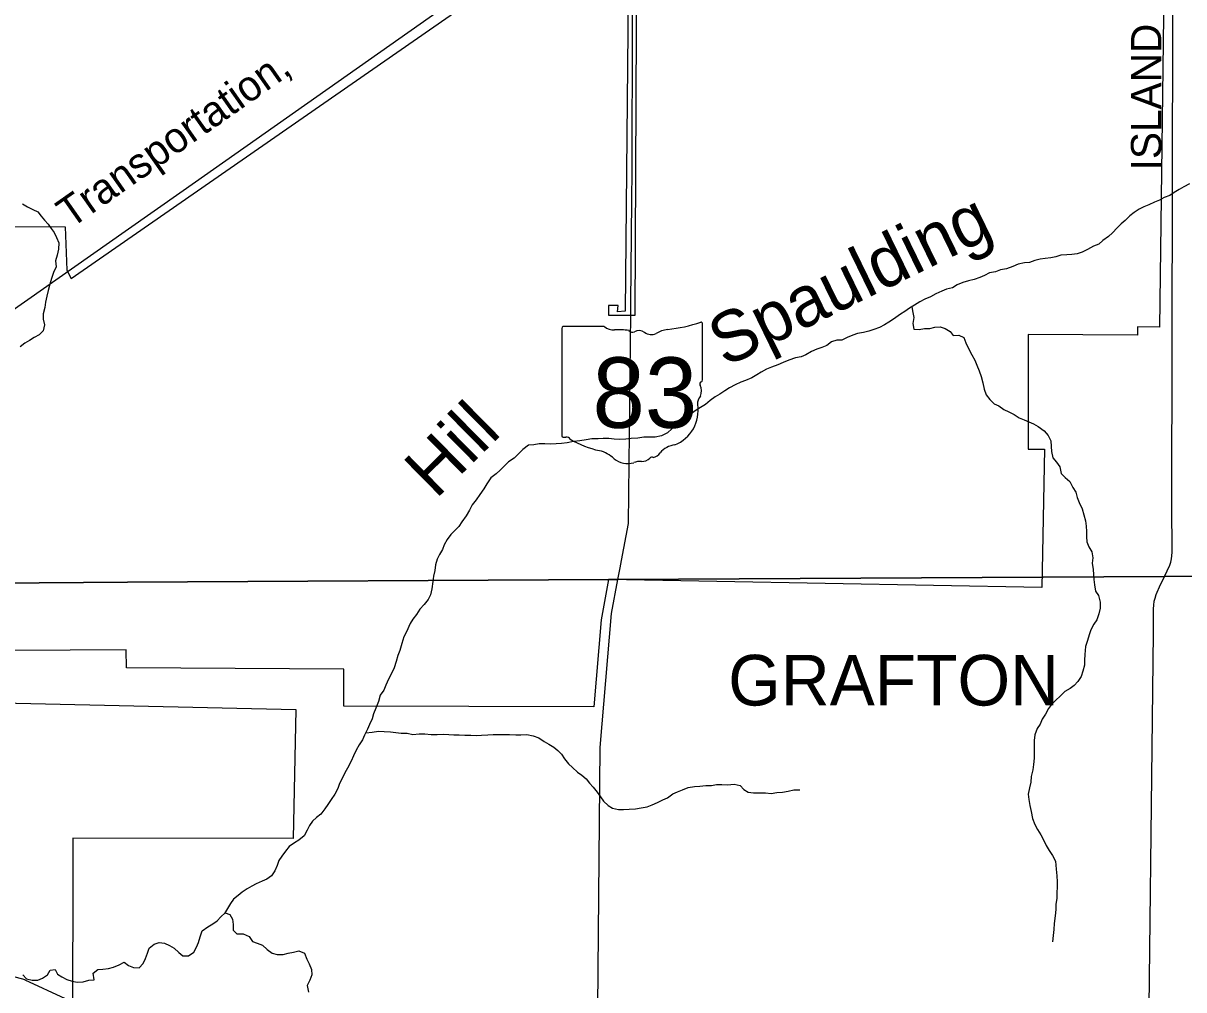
# Model space of a CAD drawing. Extents: x 1857828 to 2277390, y 930619 to 1324581.
# Drawn here: x 2094171 to 2105639, y 1189298 to 1198849 of the extents above; entities that cross this region are included whole.
import ezdxf

# ---------------------------------------------------------------- set-up
doc = ezdxf.new("R2010")
doc.units = 0
for name, color, linetype in [('GM_X_Corporation', 7, 'Continuous'), ('GM_X_Corporation_Text', 7, 'Continuous'), ('GM_X_County_Road', 7, 'Continuous'), ('GM_X_County_Road_Text', 7, 'Continuous'), ('GM_X_Minor_River', 7, 'Continuous'), ('GM_X_Minor_River_Text', 7, 'Continuous'), ('GM_X_Rail_Line', 7, 'Continuous'), ('GM_X_Rail_Line_Text', 7, 'Continuous'), ('GM_X_State_Location', 7, 'Continuous'), ('GM_X_State_Route', 7, 'Continuous'), ('GM_X_State_Shield', 7, 'Continuous'), ('GM_X_Township', 7, 'Continuous')]:
    doc.layers.add(name, color=color, linetype=linetype)

msp = doc.modelspace()

# ---------------------------------------------------------------- linework, layer by layer
at = {"layer": 'GM_X_Corporation'}
for points in [[(2105458, 1200454), (2105400, 1195846), (2105180, 1195850), (2105180, 1195768), (2104101, 1195772), (2104100, 1194640), (2104262, 1194640), (2104235, 1193272), (2099954, 1193351), (2099883, 1192954), (2099810, 1192094), (2097338, 1192100), (2097338, 1192466), (2095190, 1192478), (2095188, 1192656), (2093521, 1192647)], [(2100157, 1200157), (2100120, 1196003), (2100042, 1195997), (2100049, 1196061), (2099955, 1196061), (2099955, 1195964), (2100217, 1195964), (2100237, 1200212)], [(2089612, 1196866), (2094584, 1196837), (2094602, 1196408), (2094645, 1196326), (2099755, 1199879)], [(2093514, 1192144), (2096865, 1192069), (2096840, 1190794), (2094661, 1190795), (2094659, 1188744), (2094584, 1188791), (2094589, 1189208), (2094190, 1189394), (2094190, 1189397), (2093552, 1189568)]]:
    msp.add_lwpolyline(points, dxfattribs=at)
at = {"layer": 'GM_X_County_Road'}
for points in [[(2105437, 1193358), (2105437, 1193358), (2105448, 1193382), (2105501, 1193495), (2105511, 1193523), (2105517, 1193557), (2105523, 1193619), (2105522, 1194091), (2105534, 1200454), (2105534, 1204452), (2105535, 1206588), (2105535, 1207623)], [(2105283, 1187989), (2105341, 1192826), (2105341, 1193062), (2105343, 1193098), (2105347, 1193137), (2105355, 1193167), (2105367, 1193205), (2105410, 1193302), (2105437, 1193358)]]:
    msp.add_lwpolyline(points, dxfattribs=at)
at = {"layer": 'GM_X_Minor_River'}
for points in [[(2105696, 1197262), (2105638, 1197231), (2105592, 1197207), (2105544, 1197178), (2105502, 1197148), (2105446, 1197126), (2105398, 1197101), (2105350, 1197081), (2105292, 1197053), (2105244, 1197036), (2105198, 1197012), (2105150, 1196978), (2105104, 1196947), (2105058, 1196901), (2105020, 1196866), (2104980, 1196826), (2104934, 1196778), (2104894, 1196741), (2104838, 1196703), (2104798, 1196666), (2104748, 1196646), (2104686, 1196614), (2104634, 1196587), (2104584, 1196569), (2104534, 1196563), (2104482, 1196560), (2104424, 1196558), (2104376, 1196542), (2104324, 1196531), (2104270, 1196525), (2104218, 1196519), (2104168, 1196504), (2104114, 1196486), (2104064, 1196482), (2104002, 1196467), (2103948, 1196445), (2103887, 1196421), (2103827, 1196412), (2103777, 1196394), (2103719, 1196381), (2103669, 1196357), (2103623, 1196335), (2103569, 1196318), (2103511, 1196304), (2103455, 1196286), (2103401, 1196263), (2103353, 1196235), (2103293, 1196221), (2103247, 1196200), (2103189, 1196174), (2103135, 1196147), (2103081, 1196121), (2103031, 1196097), (2102979, 1196064), (2102929, 1196034), (2102883, 1196001), (2102839, 1195975), (2102771, 1195925), (2102725, 1195896), (2102683, 1195868), (2102631, 1195843), (2102577, 1195823), (2102525, 1195807), (2102475, 1195792), (2102415, 1195782), (2102367, 1195766), (2102313, 1195743), (2102259, 1195717), (2102209, 1195717), (2102157, 1195702), (2102111, 1195666), (2102061, 1195644), (2102013, 1195627), (2101961, 1195605), (2101905, 1195572), (2101857, 1195554), (2101803, 1195544), (2101737, 1195521), (2101681, 1195497), (2101627, 1195475), (2101565, 1195450), (2101515, 1195430), (2101463, 1195401), (2101419, 1195375), (2101371, 1195345), (2101309, 1195320), (2101261, 1195302), (2101207, 1195275), (2101151, 1195245), (2101103, 1195215), (2101053, 1195182), (2101009, 1195156), (2100959, 1195120), (2100913, 1195083), (2100863, 1195053)], [(2094163, 1197064), (2094213, 1197036), (2094266, 1197010), (2094314, 1196984), (2094350, 1196944), (2094382, 1196902), (2094417, 1196862), (2094447, 1196820), (2094477, 1196780), (2094499, 1196732), (2094522, 1196678), (2094520, 1196618), (2094508, 1196556), (2094491, 1196501), (2094497, 1196443), (2094471, 1196385), (2094451, 1196326), (2094434, 1196270), (2094418, 1196208), (2094406, 1196151), (2094392, 1196093), (2094383, 1196039), (2094367, 1195976), (2094367, 1195924), (2094381, 1195868), (2094368, 1195810), (2094328, 1195771), (2094278, 1195745), (2094234, 1195715), (2094186, 1195686), (2094142, 1195650)], [(2102953, 1196048), (2102963, 1195990), (2102972, 1195940), (2102960, 1195881), (2102970, 1195827), (2103024, 1195823), (2103076, 1195832), (2103130, 1195832), (2103179, 1195846), (2103233, 1195849), (2103281, 1195833), (2103331, 1195803), (2103361, 1195763), (2103415, 1195765), (2103466, 1195743), (2103486, 1195691), (2103512, 1195635), (2103543, 1195573), (2103573, 1195519), (2103595, 1195471), (2103618, 1195415), (2103638, 1195359), (2103654, 1195296), (2103665, 1195234), (2103685, 1195176), (2103723, 1195132), (2103764, 1195088), (2103810, 1195068), (2103862, 1195032), (2103910, 1195009), (2103963, 1194981), (2104013, 1194951), (2104061, 1194931), (2104107, 1194911), (2104155, 1194889), (2104200, 1194863), (2104258, 1194820), (2104298, 1194776), (2104325, 1194724), (2104327, 1194667), (2104333, 1194617), (2104344, 1194555), (2104380, 1194511), (2104414, 1194465), (2104426, 1194401), (2104465, 1194361), (2104513, 1194319), (2104541, 1194261), (2104572, 1194215), (2104586, 1194163), (2104606, 1194114), (2104633, 1194050), (2104651, 1193990), (2104667, 1193932), (2104674, 1193880), (2104676, 1193828), (2104678, 1193773), (2104680, 1193723), (2104701, 1193675), (2104729, 1193625), (2104739, 1193567), (2104735, 1193515), (2104742, 1193452), (2104746, 1193402), (2104750, 1193352), (2104757, 1193298), (2104767, 1193237), (2104795, 1193193), (2104813, 1193129), (2104814, 1193069), (2104798, 1193013), (2104778, 1192954), (2104750, 1192912), (2104719, 1192856), (2104705, 1192805), (2104687, 1192749), (2104669, 1192691), (2104660, 1192612), (2104656, 1192554), (2104656, 1192504), (2104640, 1192445), (2104625, 1192393), (2104591, 1192343), (2104555, 1192306), (2104515, 1192276), (2104463, 1192244), (2104417, 1192199), (2104373, 1192161), (2104333, 1192116), (2104303, 1192076), (2104272, 1192020), (2104240, 1191971), (2104218, 1191921), (2104190, 1191879), (2104166, 1191816), (2104160, 1191762), (2104161, 1191702), (2104161, 1191641), (2104161, 1191585), (2104154, 1191523), (2104146, 1191471)], [(2100863, 1195053), (2100821, 1195024), (2100775, 1194994), (2100721, 1194960), (2100669, 1194921), (2100623, 1194881), (2100581, 1194842), (2100537, 1194800), (2100479, 1194773), (2100415, 1194759), (2100359, 1194757), (2100305, 1194758), (2100245, 1194748), (2100177, 1194744), (2100125, 1194739), (2100066, 1194737), (2100010, 1194739), (2099958, 1194747), (2099902, 1194744), (2099852, 1194742), (2099788, 1194742), (2099734, 1194731), (2099672, 1194723), (2099609, 1194717), (2099547, 1194704), (2099491, 1194696), (2099437, 1194694), (2099381, 1194691), (2099325, 1194693), (2099269, 1194693), (2099217, 1194684), (2099163, 1194678), (2099109, 1194636), (2099069, 1194597), (2099021, 1194551), (2098965, 1194514), (2098921, 1194470), (2098885, 1194434), (2098843, 1194397), (2098793, 1194357), (2098751, 1194298), (2098724, 1194248), (2098682, 1194192), (2098648, 1194139), (2098608, 1194089), (2098580, 1194038), (2098548, 1193982), (2098505, 1193923), (2098477, 1193875), (2098439, 1193841), (2098395, 1193798), (2098361, 1193746), (2098331, 1193696), (2098313, 1193647), (2098284, 1193599), (2098262, 1193553), (2098246, 1193496), (2098238, 1193440), (2098225, 1193384), (2098217, 1193333), (2098207, 1193261), (2098197, 1193201), (2098174, 1193154), (2098132, 1193106), (2098090, 1193058), (2098056, 1193005), (2098022, 1192961), (2097994, 1192916), (2097957, 1192834), (2097933, 1192786), (2097913, 1192719), (2097893, 1192651), (2097873, 1192602), (2097856, 1192542), (2097836, 1192478), (2097810, 1192423), (2097782, 1192367), (2097755, 1192307), (2097733, 1192260), (2097699, 1192210), (2097681, 1192147), (2097655, 1192081), (2097632, 1192025), (2097618, 1191976), (2097592, 1191920), (2097572, 1191872), (2097544, 1191813), (2097525, 1191767), (2097491, 1191717), (2097461, 1191664), (2097435, 1191608), (2097413, 1191558), (2097376, 1191489), (2097350, 1191441), (2097322, 1191384), (2097296, 1191336), (2097280, 1191286), (2097251, 1191231), (2097213, 1191179), (2097181, 1191130), (2097151, 1191086)], [(2097556, 1191838), (2097618, 1191844), (2097681, 1191852), (2097737, 1191850), (2097801, 1191847), (2097853, 1191841), (2097905, 1191835), (2097965, 1191834), (2098022, 1191822), (2098084, 1191826), (2098138, 1191826), (2098202, 1191819), (2098260, 1191821), (2098320, 1191823), (2098376, 1191820), (2098427, 1191818), (2098479, 1191816), (2098535, 1191815), (2098593, 1191813), (2098647, 1191811), (2098701, 1191815), (2098761, 1191816), (2098815, 1191820), (2098868, 1191822), (2098920, 1191821), (2098976, 1191821), (2099038, 1191817), (2099088, 1191817), (2099148, 1191822), (2099210, 1191808), (2099267, 1191788), (2099317, 1191750), (2099365, 1191725), (2099413, 1191695), (2099454, 1191663), (2099490, 1191625), (2099520, 1191581), (2099559, 1191529), (2099599, 1191495), (2099647, 1191449), (2099691, 1191417), (2099734, 1191381), (2099768, 1191341), (2099802, 1191299), (2099841, 1191251), (2099875, 1191205), (2099905, 1191161), (2099950, 1191119), (2099994, 1191093), (2100052, 1191079), (2100102, 1191078), (2100160, 1191082), (2100220, 1191086), (2100278, 1191095), (2100337, 1191107), (2100387, 1191125), (2100439, 1191150), (2100491, 1191174), (2100537, 1191196), (2100589, 1191233), (2100637, 1191255), (2100685, 1191272), (2100743, 1191298), (2100803, 1191308), (2100857, 1191309), (2100915, 1191315), (2100973, 1191315), (2101023, 1191326), (2101073, 1191326), (2101131, 1191324), (2101195, 1191330), (2101256, 1191317), (2101292, 1191277), (2101334, 1191249), (2101388, 1191243), (2101443, 1191243), (2101507, 1191244), (2101561, 1191238), (2101619, 1191246), (2101675, 1191249), (2101731, 1191261), (2101785, 1191273), (2101845, 1191274)], [(2104146, 1191471), (2104132, 1191406), (2104126, 1191350), (2104113, 1191294), (2104101, 1191231), (2104107, 1191177), (2104117, 1191119), (2104130, 1191059), (2104144, 1190989), (2104167, 1190930), (2104193, 1190880), (2104225, 1190830), (2104255, 1190772), (2104280, 1190724), (2104308, 1190674), (2104340, 1190624), (2104371, 1190570), (2104379, 1190490), (2104385, 1190423), (2104388, 1190363), (2104386, 1190313), (2104384, 1190259), (2104383, 1190200), (2104375, 1190144), (2104373, 1190090), (2104369, 1190028), (2104358, 1189953), (2104354, 1189893), (2104348, 1189835), (2104342, 1189770)], [(2097151, 1191086), (2097113, 1191034), (2097069, 1190999), (2097031, 1190963), (2097001, 1190921), (2096978, 1190874), (2096946, 1190818), (2096896, 1190775), (2096850, 1190749), (2096798, 1190715), (2096762, 1190668), (2096726, 1190618), (2096698, 1190574), (2096681, 1190525), (2096657, 1190473), (2096625, 1190425), (2096577, 1190392), (2096531, 1190370), (2096473, 1190345), (2096429, 1190321), (2096383, 1190295), (2096335, 1190262), (2096295, 1190230), (2096249, 1190194), (2096219, 1190151), (2096159, 1190052)], [(2094168, 1189447), (2094204, 1189407), (2094258, 1189392), (2094314, 1189392), (2094360, 1189412), (2094410, 1189445), (2094438, 1189491), (2094488, 1189499), (2094511, 1189453), (2094553, 1189425), (2094603, 1189399), (2094655, 1189384), (2094705, 1189372), (2094764, 1189376), (2094820, 1189393), (2094872, 1189395), (2094861, 1189461), (2094909, 1189497), (2094959, 1189500), (2095014, 1189508), (2095064, 1189520), (2095118, 1189545), (2095168, 1189569), (2095212, 1189539), (2095262, 1189519), (2095316, 1189516), (2095356, 1189558), (2095378, 1189606), (2095400, 1189661), (2095416, 1189709), (2095465, 1189750), (2095515, 1189766), (2095568, 1189758), (2095616, 1189736), (2095664, 1189710), (2095710, 1189666), (2095749, 1189632), (2095803, 1189633), (2095857, 1189671), (2095883, 1189718), (2095904, 1189766), (2095920, 1189822), (2095940, 1189881), (2095994, 1189921), (2096046, 1189951), (2096088, 1189980), (2096124, 1190018), (2096166, 1190059)], [(2096166, 1190059), (2096214, 1190041), (2096240, 1189997), (2096244, 1189942), (2096247, 1189886), (2096283, 1189850), (2096345, 1189849), (2096403, 1189825), (2096436, 1189775), (2096484, 1189759), (2096536, 1189739), (2096580, 1189697), (2096631, 1189661), (2096681, 1189647), (2096739, 1189646), (2096789, 1189658), (2096843, 1189668), (2096895, 1189683), (2096949, 1189659), (2096974, 1189601), (2096998, 1189553), (2097020, 1189499), (2097023, 1189446), (2097003, 1189392), (2096977, 1189340), (2096989, 1189274)]]:
    msp.add_lwpolyline(points, dxfattribs=at)
at = {"layer": 'GM_X_Rail_Line'}
msp.add_lwpolyline([(2091812, 1194433), (2092566, 1194963), (2095178, 1196795), (2095750, 1197196), (2100223, 1200345), (2103018, 1202313), (2104149, 1203110), (2104981, 1203698), (2105547, 1204094), (2106602, 1204838), (2107581, 1205528), (2108130, 1205915), (2108437, 1206132), (2110086, 1207290), (2111449, 1208250), (2112024, 1208655), (2112806, 1209205), (2113703, 1209836), (2115701, 1211242)], dxfattribs=at)
at = {"layer": 'GM_X_State_Route'}
for points in [[(2100187, 1197398), (2100196, 1200232), (2100200, 1201514), (2100216, 1206678)], [(2100174, 1195980), (2100175, 1196084), (2100186, 1197094), (2100187, 1197398)], [(2100069, 1193469), (2100082, 1193539), (2100152, 1193904), (2100174, 1195980)], [(2099838, 1188022), (2099873, 1191691), (2099983, 1193016), (2100046, 1193351), (2100069, 1193469)]]:
    msp.add_lwpolyline(points, dxfattribs=at)
at = {"layer": 'GM_X_State_Shield'}
for p, q in [((2100884, 1195324), (2100884, 1195877)), ((2099492, 1195833), (2099492, 1194776)), ((2099913, 1195851), (2099505, 1195851)), ((2100884, 1195325), (2100884, 1195324))]:
    msp.add_line(p, q, dxfattribs=at)
for centre, radius, start, end in [((2100388, 1197292), 1476, 275.8445, 288.9065), ((2100868, 1195879), 15.5, 351.8621, 97.738), ((2099508, 1195835), 16.1, 98.1301, 188.1301), ((2100010, 1195974), 156, 231.6195, 271.1119), ((2100062, 1195258), 562, 80.4867, 94.9883), ((2100190, 1195841), 45.1, 219.7921, 297.1024), ((2100256, 1195718), 93.8, 54.4667, 119.1411), ((2100377, 1195886), 113, 233.8562, 294.8282), ((2100576, 1195528), 297, 97.3462, 120.7689), ((2100880, 1195284), 24, 107.944, 210.337), ((2100867, 1195322), 16.6, 289.6038, 7.7341), ((2100939, 1195093), 105, 136.8065, 186.9296), ((2100728, 1195214), 144, 340.033, 23.6496), ((2100471, 1195023), 369, 292.3089, 8.9858), ((2099508, 1194774), 16.3, 171.9584, 258.3066), ((2099510, 1194882), 124, 267.339, 280.6039), ((2099536, 1194715), 44.8, 29.7484, 93.2717), ((2100101, 1195665), 1066, 240.4129, 257.1985), ((2099783, 1194301), 334, 47.1842, 75.836), ((2100370, 1194674), 119, 282.8732, 323.2771), ((2100626, 1194480), 202, 94.4031, 142.5768), ((2100144, 1194710), 212, 230.7004, 286.2918), ((2100266, 1194345), 174, 85.6951, 111.2099), ((2100282, 1194631), 113, 268.777, 315.5493), ((2100384, 1194529), 31.8, 65.7517, 132.6484)]:
    msp.add_arc(centre, radius, start, end, dxfattribs=at)
at = {"layer": 'GM_X_Township'}
for points in [[(2113722, 1212471), (2113684, 1207451), (2113631, 1201767), (2113618, 1201463), (2113523, 1193411), (2110914, 1193413), (2105448, 1193382), (2100046, 1193351), (2099954, 1193351), (2095200, 1193326), (2093891, 1193316)], [(2093891, 1193316), (2095200, 1193326), (2099954, 1193351), (2100046, 1193351), (2105448, 1193382), (2110914, 1193413), (2113523, 1193411), (2113466, 1188070), (2113428, 1184374), (2113417, 1179845), (2113408, 1176168), (2113399, 1174227), (2113372, 1168723), (2113358, 1166008), (2106159, 1165987), (2105360, 1165986), (2099554, 1165974), (2091388, 1165958)]]:
    msp.add_lwpolyline(points, dxfattribs=at)

# ---------------------------------------------------------------- texts
at = {"layer": 'GM_X_Corporation_Text'}
msp.add_text('GRAFTON', height=500, rotation=0, dxfattribs=at).set_placement((2101137, 1192107))
at = {"layer": 'GM_X_County_Road_Text'}
msp.add_text('ISLAND', height=300, rotation=90, dxfattribs=at).set_placement((2105417, 1197395))
at = {"layer": 'GM_X_Minor_River_Text'}
for s, rotation, p in [('Spaulding', 25.9657, (2101105, 1195446)), ('Hill', 44.5783, (2098248, 1194140))]:
    msp.add_text(s, height=500.3, rotation=rotation, dxfattribs=at).set_placement(p)
at = {"layer": 'GM_X_Rail_Line_Text'}
msp.add_text('Transportation,', height=299, rotation=35.0884, dxfattribs=at).set_placement((2094640, 1196815))
at = {"layer": 'GM_X_State_Location'}
for s in ['s', 'r']:
    msp.add_text(s, height=1, dxfattribs=at).set_placement((2100172, 1195234))
msp.add_text('83', height=1, rotation=0, dxfattribs=at).set_placement((2099920, 1195161))
at = {"layer": 'GM_X_State_Shield'}
msp.add_text('83', height=696.1, dxfattribs=at).set_placement((2099796, 1194851))

doc.saveas('drawing.dxf')
